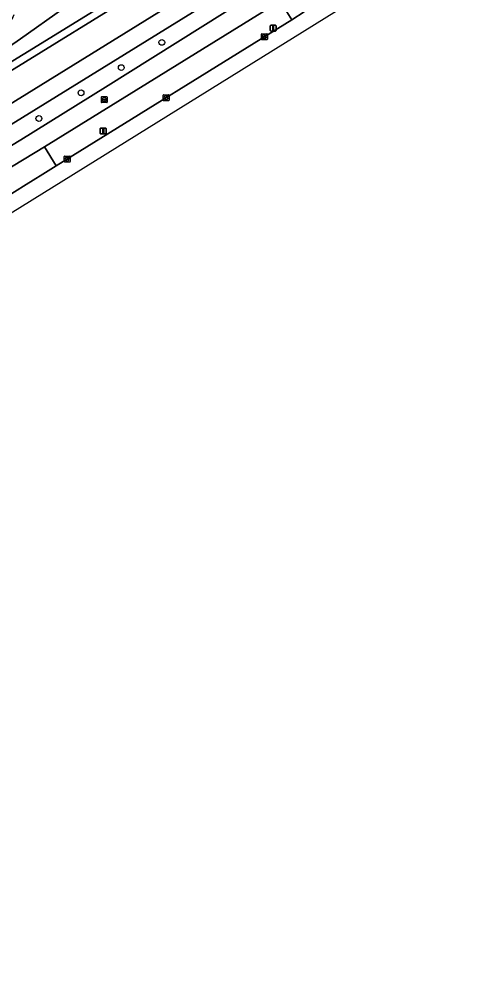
# Model space of a CAD drawing. Extents: x 159352 to 160617, y 385888 to 387323.
# Drawn here: x 160283.6 to 160359.6, y 386141.7 to 386304.5 of the extents above; entities that cross this region are included whole.
import ezdxf

# ---------------------------------------------------------------- set-up
doc = ezdxf.new("R2010")
doc.units = 0
for name, color, linetype in [('IMGEO_Berm_groen', 7, 'Continuous'), ('IMGEO_Boom', 7, 'Continuous'), ('IMGEO_Fietspad_open', 7, 'Continuous'), ('IMGEO_Kolk', 7, 'Continuous'), ('IMGEO_Lichtmast', 7, 'Continuous'), ('IMGEO_Oever', 7, 'Continuous'), ('IMGEO_Rijbaan_lokaal_open', 7, 'Continuous'), ('IMGEO_Rijbaan_regionaal_gesloten', 7, 'Continuous'), ('IMGEO_Rioolput', 7, 'Continuous'), ('IMGEO_Voetpad_open', 7, 'Continuous'), ('IMGEO_Waterloop', 7, 'Continuous')]:
    doc.layers.add(name, color=color, linetype=linetype)

msp = doc.modelspace()

# ---------------------------------------------------------------- linework, layer by layer
at = {"layer": 'IMGEO_Berm_groen'}
msp.add_lwpolyline([(160280.65, 386289.3), (160326.59, 386317.8), (160327.81, 386318.64), (160325.18, 386322.65), (160321.64, 386319.99), (160317.09, 386317.43), (160268.79, 386287.55), (160265.16, 386285.42), (160261.35, 386283.03), (160260.41, 386282.47), (160251.82, 386277.32)], dxfattribs=at)
for points in [[(160318.33, 386305.7), (160325.81, 386310.37), (160324.27, 386312.83), (160282.27, 386286.74), (160280.7, 386285.76), (160282.29, 386283.19), (160283.89, 386284.19), (160298.17, 386293.08)], [(160329.55, 386304.43), (160327.59, 386307.59), (160305.21, 386293.74), (160287.85, 386283), (160289.85, 386279.77)]]:
    msp.add_lwpolyline(points, close=True, dxfattribs=at)
at = {"layer": 'IMGEO_Boom'}
for centre in [(160307.65, 386300.62), (160300.81, 386296.37), (160294.03, 386292.11), (160286.93, 386287.78)]:
    msp.add_circle(centre, 0.489, dxfattribs=at)
at = {"layer": 'IMGEO_Fietspad_open'}
for points in [[(160330.62, 386313.39), (160330.41, 386313.22), (160330.19, 386313.07), (160328.4, 386311.97), (160325.81, 386310.37), (160318.33, 386305.7), (160298.17, 386293.08), (160283.89, 386284.19), (160282.29, 386283.19), (160281.17, 386282.5), (160270.99, 386276.15), (160248.39, 386262.11), (160228.71, 386250), (160228.15, 386249.66), (160210.99, 386238.98), (160192.66, 386227.6), (160188.06, 386224.77), (160187.03, 386224.13), (160169.75, 386213.46), (160156.38, 386205.15), (160133.73, 386191.04)], [(160065.26, 386144.98), (160088.64, 386159.47), (160101.9, 386167.55), (160115.31, 386175.9), (160173.71, 386212.34), (160182.77, 386217.94), (160186.78, 386220.38), (160192.96, 386224.15), (160199.93, 386228.55), (160213.01, 386236.46), (160234.73, 386250), (160236.83, 386251.31), (160255.72, 386262.97), (160269.64, 386271.83), (160275.39, 386275.45), (160287.85, 386283), (160305.21, 386293.74), (160327.59, 386307.59), (160329.72, 386308.91), (160330.27, 386309.25), (160332, 386310.35)]]:
    msp.add_lwpolyline(points, dxfattribs=at)
at = {"layer": 'IMGEO_Kolk'}
for p, q in [((160324.44, 386301.15), (160324.44, 386302)), ((160324.52, 386302.08), (160325.37, 386302.08)), ((160324.7, 386301.57), (160324.7, 386301.58)), ((160324.74, 386301.62), (160325.14, 386301.62)), ((160325.14, 386301.53), (160324.74, 386301.53)), ((160324.93, 386301.85), (160324.96, 386301.85)), ((160325.19, 386301.58), (160325.19, 386301.57)), ((160325.44, 386302), (160325.44, 386301.15)), ((160325.37, 386301.07), (160324.52, 386301.07)), ((160324.95, 386301.3), (160324.93, 386301.3)), ((160307.87, 386290.85), (160307.87, 386291.71)), ((160307.95, 386291.78), (160308.8, 386291.78)), ((160308.87, 386291.71), (160308.87, 386290.85)), ((160308.8, 386290.78), (160307.95, 386290.78)), ((160308.13, 386291.27), (160308.13, 386291.29)), ((160308.57, 386291.24), (160308.17, 386291.24)), ((160308.18, 386291.32), (160308.57, 386291.32)), ((160308.36, 386291.56), (160308.39, 386291.56)), ((160308.38, 386291), (160308.36, 386291)), ((160308.62, 386291.29), (160308.62, 386291.27)), ((160291.2, 386280.49), (160291.2, 386281.35)), ((160291.28, 386281.42), (160292.13, 386281.42)), ((160292.13, 386280.42), (160291.28, 386280.42)), ((160291.46, 386280.91), (160291.46, 386280.93)), ((160291.5, 386280.96), (160291.9, 386280.96)), ((160291.9, 386280.88), (160291.5, 386280.88)), ((160291.69, 386281.2), (160291.71, 386281.2)), ((160291.71, 386280.64), (160291.69, 386280.64)), ((160291.94, 386280.93), (160291.94, 386280.91)), ((160292.2, 386281.35), (160292.2, 386280.49))]:
    msp.add_line(p, q, dxfattribs=at)
for points in [[(160324.44, 386301.15), (160324.44, 386302)], [(160324.52, 386302.08), (160325.37, 386302.08)], [(160325.44, 386302), (160325.44, 386301.15)], [(160325.37, 386301.07), (160324.52, 386301.07)], [(160307.87, 386290.85), (160307.87, 386291.71)], [(160307.95, 386291.78), (160308.8, 386291.78)], [(160308.87, 386291.71), (160308.87, 386290.85)], [(160308.8, 386290.78), (160307.95, 386290.78)], [(160291.2, 386280.49), (160291.2, 386281.35)], [(160291.28, 386281.42), (160292.13, 386281.42)], [(160292.13, 386280.42), (160291.28, 386280.42)], [(160292.2, 386281.35), (160292.2, 386280.49)]]:
    msp.add_lwpolyline(points, dxfattribs=at)
for centre, radius, start, end in [((160324.52, 386302), 0.0765, 91.552, 178.448), ((160324.52, 386302), 0.0765, 91.552, 178.448), ((160324.74, 386301.58), 0.0403, 85.8775, 175.7526), ((160324.74, 386301.57), 0.0366, 178.938, 274.7102), ((160325.15, 386301.58), 0.0386, 1.7309, 96.639), ((160325.14, 386301.57), 0.043, 264.8664, 352.4533), ((160325.37, 386302), 0.0765, 1.552, 88.448), ((160325.37, 386302), 0.0765, 1.552, 88.448), ((160324.52, 386301.15), 0.0765, 181.552, 268.448), ((160324.52, 386301.15), 0.0765, 181.552, 268.448), ((160325.37, 386301.15), 0.0765, 271.552, 358.448), ((160325.37, 386301.15), 0.0765, 271.552, 358.448), ((160307.95, 386291.71), 0.0765, 91.552, 178.448), ((160307.95, 386291.71), 0.0765, 91.552, 178.448), ((160308.8, 386291.71), 0.0765, 1.552, 88.448), ((160308.8, 386291.71), 0.0765, 1.552, 88.448), ((160307.95, 386290.86), 0.0765, 181.552, 268.448), ((160307.95, 386290.86), 0.0765, 181.552, 268.448), ((160308.17, 386291.28), 0.0403, 85.8775, 175.7526), ((160308.17, 386291.27), 0.0366, 178.938, 274.7102), ((160308.58, 386291.29), 0.0386, 1.7309, 96.639), ((160308.57, 386291.28), 0.043, 264.8664, 352.4533), ((160308.8, 386290.86), 0.0765, 271.552, 358.448), ((160308.8, 386290.86), 0.0765, 271.552, 358.448), ((160291.28, 386281.35), 0.0765, 91.552, 178.448), ((160291.28, 386281.35), 0.0765, 91.552, 178.448), ((160291.28, 386280.5), 0.0765, 181.552, 268.448), ((160291.28, 386280.5), 0.0765, 181.552, 268.448), ((160291.5, 386280.92), 0.0403, 85.8775, 175.7526), ((160291.5, 386280.91), 0.0366, 178.938, 274.7102), ((160291.91, 386280.93), 0.0386, 1.7309, 96.639), ((160291.9, 386280.92), 0.043, 264.8664, 352.4533), ((160292.13, 386281.35), 0.0765, 1.552, 88.448), ((160292.13, 386281.35), 0.0765, 1.552, 88.448), ((160292.13, 386280.5), 0.0765, 271.552, 358.448), ((160292.13, 386280.5), 0.0765, 271.552, 358.448)]:
    msp.add_arc(centre, radius, start, end, dxfattribs=at)
for centre, major_axis, ratio, start_param, end_param in [((160324.93, 386301.57), (-0.387, 0.002), 0.722429, 4.712389, 7.853982), ((160324.95, 386301.57), (-0.39, 0.002), 0.717154, 1.570796, 4.712389), ((160308.36, 386291.28), (-0.387, 0.002), 0.722429, 4.712389, 7.853982), ((160308.38, 386291.28), (-0.39, 0.002), 0.717154, 1.570796, 4.712389), ((160291.69, 386280.92), (-0.387, 0.002), 0.722429, 4.712389, 7.853982), ((160291.71, 386280.92), (-0.39, 0.002), 0.717154, 1.570796, 4.712389)]:
    msp.add_ellipse(centre, major_axis=major_axis, ratio=ratio, start_param=start_param, end_param=end_param, dxfattribs=at)
at = {"layer": 'IMGEO_Lichtmast'}
for p, q in [((160325.92, 386302.62), (160325.92, 386303.41)), ((160325.92, 386303.41), (160325.92, 386302.62)), ((160326.02, 386303.51), (160326.81, 386303.51)), ((160326.81, 386303.51), (160326.02, 386303.51)), ((160326.91, 386303.41), (160326.91, 386302.62)), ((160326.91, 386302.62), (160326.91, 386303.41)), ((160326.81, 386302.52), (160326.02, 386302.52)), ((160326.02, 386302.52), (160326.81, 386302.52)), ((160297.28, 386285.26), (160297.28, 386286.06)), ((160297.28, 386286.06), (160297.28, 386285.26)), ((160297.38, 386286.16), (160298.17, 386286.16)), ((160298.17, 386286.16), (160297.38, 386286.16)), ((160298.17, 386285.16), (160297.38, 386285.16)), ((160297.38, 386285.16), (160298.17, 386285.16)), ((160298.27, 386286.06), (160298.27, 386285.26)), ((160298.27, 386285.26), (160298.27, 386286.06))]:
    msp.add_line(p, q, dxfattribs=at)
for points in [[(160326.34, 386303.39), (160326.49, 386303.39), (160326.49, 386302.64), (160326.34, 386302.64), (160326.34, 386303.39)], [(160297.7, 386286.03), (160297.85, 386286.03), (160297.85, 386285.28), (160297.7, 386285.28), (160297.7, 386286.03)]]:
    msp.add_lwpolyline(points, dxfattribs=at)
for centre, start, end in [((160326.02, 386303.41), 90, 180), ((160326.02, 386303.41), 90, 180), ((160326.81, 386303.41), 0, 90), ((160326.81, 386303.41), 360, 90), ((160326.02, 386302.62), 180, 270), ((160326.02, 386302.62), 180, 270), ((160326.81, 386302.62), 270, 0), ((160326.81, 386302.62), 270, 0), ((160297.38, 386286.06), 90, 180), ((160297.38, 386286.06), 90, 180), ((160297.38, 386285.26), 180, 270), ((160297.38, 386285.26), 180, 270), ((160298.17, 386286.06), 0, 90), ((160298.17, 386286.06), 360, 90), ((160298.17, 386285.26), 270, 0), ((160298.17, 386285.26), 270, 0)]:
    msp.add_arc(centre, 0.1, start, end, dxfattribs=at)
at = {"layer": 'IMGEO_Oever'}
for points in [[(160319.91, 386320.58), (160266.43, 386287.6), (160265.83, 386288.71), (160283.81, 386301.24), (160290.96, 386306.26)], [(160282.69, 386305.3), (160282.6, 386304.97), (160278.95, 386298.79), (160268.79, 386292.3), (160265.1, 386289.92), (160262.79, 386288.52), (160264.25, 386286.6), (160265.16, 386285.42), (160268.79, 386287.55), (160317.09, 386317.43)]]:
    msp.add_lwpolyline(points, dxfattribs=at)
at = {"layer": 'IMGEO_Rijbaan_lokaal_open'}
msp.add_lwpolyline([(160285.96, 386277.35), (160287.58, 386278.36), (160289.85, 386279.77), (160287.85, 386283), (160275.39, 386275.45), (160277.5, 386272.1), (160280.83, 386274.16), (160284.76, 386276.61)], close=True, dxfattribs=at)
at = {"layer": 'IMGEO_Rijbaan_regionaal_gesloten'}
for points in [[(159680.59, 385901.52), (159678.37, 385900.4), (159677.09, 385899.83), (159676.05, 385899.38), (159674.34, 385898.62), (159673.6, 385898.41), (159672.38, 385898.15), (159671.13, 385898.01), (159669.88, 385897.97), (159668.84, 385898.03), (159672.27, 385892.74), (159701.42, 385910.45), (159730.34, 385928.01), (160003.32, 386098.38), (160029.67, 386114.83), (160338.73, 386306.96), (160519.65, 386421.28), (160554.01, 386449.86), (160584.37, 386476.5)], [(160331.67, 386305.76), (160329.55, 386304.43), (160289.85, 386279.77), (160287.58, 386278.36), (160285.96, 386277.35), (160284.76, 386276.61), (160280.83, 386274.16), (160277.5, 386272.1), (160241.9, 386250), (160205.99, 386227.73), (160194.94, 386220.88), (160189.35, 386217.4), (160184.83, 386214.57), (160171.87, 386206.53), (160120.16, 386174.47)]]:
    msp.add_lwpolyline(points, dxfattribs=at)
at = {"layer": 'IMGEO_Rioolput'}
for p, q in [((160297.46, 386290.53), (160297.46, 386291.38)), ((160297.53, 386291.46), (160298.38, 386291.46)), ((160298.38, 386290.46), (160297.53, 386290.46)), ((160297.72, 386290.95), (160297.72, 386290.96)), ((160297.76, 386291), (160298.16, 386291)), ((160298.15, 386290.91), (160297.76, 386290.91)), ((160297.97, 386290.68), (160297.94, 386290.68)), ((160297.95, 386291.24), (160297.97, 386291.24)), ((160298.2, 386290.96), (160298.2, 386290.95)), ((160298.46, 386291.38), (160298.46, 386290.53))]:
    msp.add_line(p, q, dxfattribs=at)
for points in [[(160297.46, 386290.53), (160297.46, 386291.38)], [(160297.53, 386291.46), (160298.38, 386291.46)], [(160298.38, 386290.46), (160297.53, 386290.46)], [(160298.46, 386291.38), (160298.46, 386290.53)]]:
    msp.add_lwpolyline(points, dxfattribs=at)
for centre, radius, start, end in [((160297.53, 386291.38), 0.0765, 91.552, 178.448), ((160297.53, 386291.38), 0.0765, 91.552, 178.448), ((160297.53, 386290.53), 0.0765, 181.552, 268.448), ((160297.53, 386290.53), 0.0765, 181.552, 268.448), ((160297.76, 386290.96), 0.0403, 85.8775, 175.7526), ((160297.75, 386290.95), 0.0366, 178.938, 274.7102), ((160298.16, 386290.96), 0.043, 264.8664, 352.4533), ((160298.16, 386290.96), 0.0386, 1.7309, 96.639), ((160298.38, 386291.38), 0.0765, 1.552, 88.448), ((160298.38, 386291.38), 0.0765, 1.552, 88.448), ((160298.38, 386290.53), 0.0765, 271.552, 358.448), ((160298.38, 386290.53), 0.0765, 271.552, 358.448)]:
    msp.add_arc(centre, radius, start, end, dxfattribs=at)
for centre, major_axis, ratio, start_param, end_param in [((160297.94, 386290.96), (-0.387, 0.002), 0.722429, 4.712389, 7.853982), ((160297.97, 386290.96), (-0.39, 0.002), 0.717154, 1.570796, 4.712389)]:
    msp.add_ellipse(centre, major_axis=major_axis, ratio=ratio, start_param=start_param, end_param=end_param, dxfattribs=at)
at = {"layer": 'IMGEO_Voetpad_open'}
for points in [[(160326.59, 386317.8), (160280.65, 386289.3), (160217.36, 386250), (160197.56, 386237.71), (160136.08, 386199.53), (160135.34, 386199.07), (160134.09, 386198.29)], [(160096.18, 386171.2), (160185.47, 386226.6), (160187.03, 386224.13), (160188.06, 386224.77), (160186.53, 386227.25), (160223.14, 386250), (160279.6, 386285.07), (160281.17, 386282.5), (160282.29, 386283.19), (160280.7, 386285.76), (160282.27, 386286.74), (160324.27, 386312.83)]]:
    msp.add_lwpolyline(points, dxfattribs=at)
msp.add_lwpolyline([(160329.72, 386308.91), (160327.59, 386307.59), (160329.55, 386304.43), (160331.67, 386305.76)], close=True, dxfattribs=at)
at = {"layer": 'IMGEO_Waterloop'}
msp.add_lwpolyline([(160290.96, 386306.26), (160283.81, 386301.24), (160265.83, 386288.71), (160266.43, 386287.6), (160319.91, 386320.58)], dxfattribs=at)

doc.saveas('drawing.dxf')
